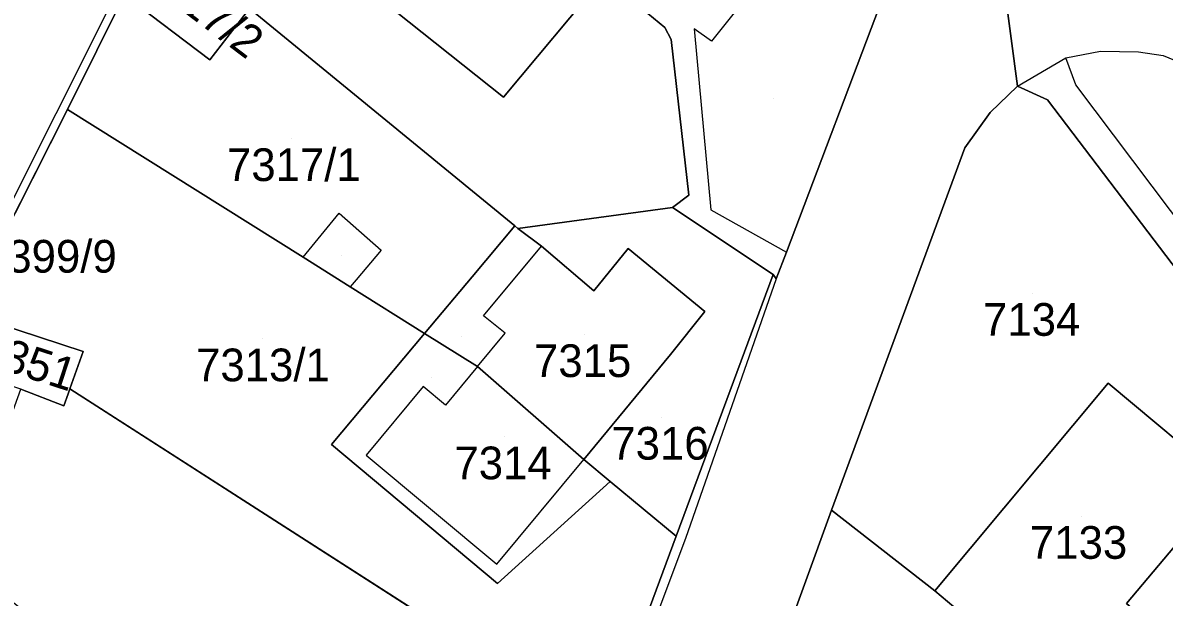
# Model space of a CAD drawing. Extents: x -266199 to -261993, y -1239047 to -1235108.
# Drawn here: x -263590.2 to -263520.4, y -1236211.7 to -1236176.6 of the extents above; entities that cross this region are included whole.
import ezdxf

# ---------------------------------------------------------------- set-up
doc = ezdxf.new("R2010")
doc.units = 0
for name, color, linetype in [('body_kn', 7, 'Continuous'), ('kladpar_druhypozemkov', 7, 'Continuous'), ('kladpar_hranice', 7, 'Continuous'), ('kladpar_parcelnecisla', 7, 'Continuous'), ('kladpar_plochy', 7, 'Continuous'), ('zappar_hrandruhpozemk', 7, 'Continuous')]:
    doc.layers.add(name, color=color, linetype=linetype)

msp = doc.modelspace()

# ---------------------------------------------------------------- linework, layer by layer
at = {"layer": 'body_kn'}
for p, q in [((-263550.94, -1236176.9), (-263550.94, -1236176.9)), ((-263549.13, -1236176.98), (-263549.13, -1236176.98)), ((-263550.55, -1236177.63), (-263550.55, -1236177.63)), ((-263548.09, -1236177.74), (-263548.09, -1236177.74)), ((-263578.75, -1236178.88), (-263578.75, -1236178.88)), ((-263526.43, -1236178.76), (-263526.43, -1236178.76)), ((-263526.43, -1236178.76), (-263526.43, -1236178.76)), ((-263524.3, -1236178.35), (-263524.3, -1236178.35)), ((-263521.98, -1236178.4), (-263521.98, -1236178.4)), ((-263520.48, -1236178.62), (-263520.48, -1236178.62)), ((-263529.38, -1236180.5), (-263529.38, -1236180.5)), ((-263529.38, -1236180.5), (-263529.38, -1236180.5)), ((-263525.81, -1236180.42), (-263525.81, -1236180.42)), ((-263560.8, -1236181.17), (-263560.8, -1236181.17)), ((-263527.54, -1236181.33), (-263527.54, -1236181.33)), ((-263587.44, -1236181.92), (-263587.44, -1236181.92)), ((-263531.05, -1236182.1), (-263531.05, -1236182.1)), ((-263532.59, -1236184.27), (-263532.59, -1236184.27)), ((-263549.47, -1236187.15), (-263549.47, -1236187.15)), ((-263550.47, -1236187.91), (-263550.47, -1236187.91)), ((-263550.47, -1236187.91), (-263550.47, -1236187.91)), ((-263548.12, -1236188.06), (-263548.12, -1236188.06)), ((-263570.84, -1236188.25), (-263570.84, -1236188.25)), ((-263560.11, -1236189.03), (-263560.11, -1236189.03)), ((-263560.11, -1236189.03), (-263560.11, -1236189.03)), ((-263559.91, -1236189.19), (-263559.91, -1236189.19)), ((-263559.91, -1236189.19), (-263559.91, -1236189.19)), ((-263568.27, -1236190.51), (-263568.27, -1236190.51)), ((-263558.48, -1236190.27), (-263558.48, -1236190.27)), ((-263553.17, -1236190.42), (-263553.17, -1236190.42)), ((-263543.5, -1236190.63), (-263543.5, -1236190.63)), ((-263573.05, -1236190.95), (-263573.05, -1236190.95)), ((-263573.05, -1236190.95), (-263573.05, -1236190.95)), ((-263562.72, -1236192.15), (-263562.72, -1236192.15)), ((-263544.32, -1236192), (-263544.32, -1236192)), ((-263544.32, -1236192), (-263544.32, -1236192)), ((-263570.17, -1236192.75), (-263570.17, -1236192.75)), ((-263569.8, -1236192.32), (-263569.8, -1236192.32)), ((-263544.12, -1236192.26), (-263544.12, -1236192.26)), ((-263544.12, -1236192.26), (-263544.12, -1236192.26)), ((-263555.27, -1236193.01), (-263555.27, -1236193.01)), ((-263548.48, -1236194.27), (-263548.48, -1236194.27)), ((-263562.02, -1236194.52), (-263562.02, -1236194.52)), ((-263565.62, -1236195.61), (-263565.62, -1236195.61)), ((-263560.69, -1236195.59), (-263560.69, -1236195.59)), ((-263586.49, -1236196.71), (-263586.49, -1236196.71)), ((-263550.58, -1236196.9), (-263550.58, -1236196.9)), ((-263562.38, -1236197.63), (-263562.38, -1236197.63)), ((-263562.38, -1236197.63), (-263562.38, -1236197.63)), ((-263587.3, -1236199), (-263587.3, -1236199)), ((-263587.3, -1236199), (-263587.3, -1236199)), ((-263565.71, -1236198.84), (-263565.71, -1236198.84)), ((-263523.83, -1236198.64), (-263523.83, -1236198.64)), ((-263587.4, -1236199.29), (-263587.4, -1236199.29)), ((-263587.67, -1236200.04), (-263587.67, -1236200.04)), ((-263564.34, -1236199.99), (-263564.34, -1236199.99)), ((-263571.31, -1236202.4), (-263571.31, -1236202.4)), ((-263569.2, -1236203.05), (-263569.2, -1236203.05)), ((-263555.88, -1236203.31), (-263555.88, -1236203.31)), ((-263554.27, -1236204.65), (-263554.27, -1236204.65)), ((-263554.27, -1236204.65), (-263554.27, -1236204.65)), ((-263540.74, -1236206.4), (-263540.74, -1236206.4)), ((-263550.25, -1236207.99), (-263550.25, -1236207.99)), ((-263550.25, -1236207.99), (-263550.25, -1236207.99)), ((-263549.68, -1236208.14), (-263549.68, -1236208.14)), ((-263561.2, -1236209.71), (-263561.2, -1236209.71)), ((-263561.16, -1236210.88), (-263561.16, -1236210.88)), ((-263534.43, -1236211.33), (-263534.43, -1236211.33))]:
    msp.add_line(p, q, dxfattribs=at)
at = {"layer": 'kladpar_druhypozemkov'}
for p, q in [((-263544.3, -1236181.27), (-263544.3, -1236181.27)), ((-263573.77, -1236183.69), (-263573.77, -1236183.69)), ((-263570.68, -1236190.84), (-263570.68, -1236190.84)), ((-263528.44, -1236193.15), (-263528.44, -1236193.15)), ((-263555.83, -1236195.67), (-263555.83, -1236195.67)), ((-263590.09, -1236196.32), (-263590.09, -1236196.32)), ((-263575.51, -1236195.93), (-263575.51, -1236195.93)), ((-263563.38, -1236195.8), (-263563.38, -1236195.8)), ((-263565.2, -1236198.31), (-263565.2, -1236198.31)), ((-263551.16, -1236200.72), (-263551.16, -1236200.72)), ((-263560.75, -1236201.92), (-263560.75, -1236201.92)), ((-263525.47, -1236206.78), (-263525.47, -1236206.78))]:
    msp.add_line(p, q, dxfattribs=at)
at = {"layer": 'kladpar_hranice'}
for p, q in [((-263554.67, -1236219.93), (-263587.3, -1236199)), ((-263587.3, -1236199), (-263554.67, -1236219.93)), ((-263550.25, -1236207.99), (-263554.67, -1236219.93))]:
    msp.add_line(p, q, dxfattribs=at)
for points in [[(-263495.99, -1236267.9), (-263496.66, -1236259.95), (-263497.67, -1236252.96), (-263499.14, -1236245.39), (-263501.56, -1236234.42), (-263503.74, -1236233.91), (-263502.42, -1236230.62), (-263507.23, -1236213.94), (-263508.8, -1236209.4), (-263509.12, -1236208.49), (-263511.29, -1236203.57), (-263514.18, -1236198.9), (-263527.54, -1236181.33), (-263529.38, -1236180.5), (-263532.09, -1236160.08), (-263540.84, -1236146.14), (-263557.6, -1236124.86)], [(-263550.47, -1236187.91), (-263559.91, -1236189.19), (-263560.11, -1236189.03), (-263576.33, -1236175.74), (-263577.03, -1236175.15), (-263574.78, -1236172.34), (-263575.34, -1236171.83), (-263573.36, -1236169.5), (-263573.99, -1236168.96), (-263571.57, -1236166.03), (-263576.57, -1236161.98), (-263570.26, -1236149.16), (-263558.38, -1236158.82), (-263556.59, -1236160.42), (-263562.93, -1236168.46), (-263568.26, -1236175.21), (-263560.8, -1236181.17), (-263554.67, -1236173.8), (-263554.06, -1236174.31), (-263550.94, -1236176.9), (-263550.55, -1236177.63), (-263549.47, -1236187.15), (-263550.47, -1236187.91)], [(-263575.14, -1236273.97), (-263570.45, -1236261.6), (-263565.81, -1236249.49), (-263560.81, -1236236.29), (-263554.74, -1236220.09), (-263554.67, -1236219.93), (-263550.25, -1236207.99), (-263544.32, -1236192), (-263544.12, -1236192.26), (-263543.5, -1236190.63), (-263537.52, -1236174.85), (-263536.55, -1236172.3), (-263535.04, -1236168.17), (-263534.53, -1236166.76), (-263532.09, -1236160.08)], [(-263532.09, -1236160.08), (-263529.38, -1236180.5), (-263531.05, -1236182.1), (-263532.59, -1236184.27), (-263540.74, -1236206.4), (-263548.84, -1236228.68), (-263549.91, -1236231.48), (-263553.41, -1236240.69), (-263558.35, -1236253.65), (-263562.84, -1236265.41)], [(-263536.55, -1236172.3), (-263537.52, -1236174.85), (-263543.5, -1236190.63), (-263544.12, -1236192.26), (-263544.32, -1236192), (-263550.47, -1236187.91), (-263549.47, -1236187.15), (-263550.55, -1236177.63), (-263550.94, -1236176.9), (-263554.06, -1236174.31), (-263554.67, -1236173.8), (-263560.8, -1236181.17), (-263568.26, -1236175.21), (-263562.93, -1236168.46), (-263556.59, -1236160.42), (-263550.96, -1236164.86), (-263548.75, -1236166.69), (-263547.97, -1236167.61), (-263545.04, -1236170.28), (-263536.55, -1236172.3)], [(-263582.06, -1236171.08), (-263587.44, -1236181.92), (-263593.19, -1236193.25)], [(-263560.11, -1236189.03), (-263562.72, -1236192.15), (-263565.62, -1236195.61), (-263570.17, -1236192.75), (-263573.05, -1236190.95), (-263587.44, -1236181.92), (-263582.06, -1236171.08), (-263581.35, -1236171.67), (-263583.86, -1236174.99), (-263578.75, -1236178.88), (-263576.33, -1236175.74), (-263560.11, -1236189.03)], [(-263577.03, -1236175.15), (-263576.33, -1236175.74), (-263578.75, -1236178.88), (-263583.86, -1236174.99), (-263581.35, -1236171.67), (-263577.03, -1236175.15)], [(-263529.38, -1236180.5), (-263527.54, -1236181.33), (-263514.18, -1236198.9), (-263511.29, -1236203.57), (-263509.12, -1236208.49), (-263508.8, -1236209.4), (-263510.58, -1236210.08), (-263512.75, -1236208.13), (-263516.51, -1236204.75), (-263523.83, -1236198.64), (-263534.43, -1236211.33), (-263540.74, -1236206.4), (-263532.59, -1236184.27), (-263531.05, -1236182.1), (-263529.38, -1236180.5)], [(-263587.3, -1236199), (-263586.49, -1236196.71), (-263593.15, -1236194.53), (-263592.77, -1236193.5), (-263593.19, -1236193.25), (-263587.44, -1236181.92), (-263573.05, -1236190.95), (-263570.17, -1236192.75), (-263565.62, -1236195.61), (-263571.31, -1236202.4), (-263561.16, -1236210.88), (-263554.27, -1236204.65), (-263550.25, -1236207.99)], [(-263544.32, -1236192), (-263550.25, -1236207.99), (-263554.27, -1236204.65), (-263555.88, -1236203.31), (-263550.58, -1236196.9), (-263548.48, -1236194.27), (-263553.17, -1236190.42), (-263555.27, -1236193.01), (-263558.48, -1236190.27), (-263559.91, -1236189.19), (-263550.47, -1236187.91), (-263544.32, -1236192)], [(-263559.91, -1236189.19), (-263558.48, -1236190.27), (-263555.27, -1236193.01), (-263553.17, -1236190.42), (-263548.48, -1236194.27), (-263550.58, -1236196.9), (-263555.88, -1236203.31), (-263562.38, -1236197.63), (-263565.62, -1236195.61), (-263562.72, -1236192.15), (-263560.11, -1236189.03), (-263559.91, -1236189.19)], [(-263590.29, -1236199.02), (-263594.32, -1236197.67), (-263593.53, -1236195.56), (-263593.15, -1236194.53), (-263586.49, -1236196.71), (-263587.3, -1236199), (-263587.4, -1236199.29), (-263587.67, -1236200.04), (-263590.29, -1236199.02)], [(-263554.27, -1236204.65), (-263561.16, -1236210.88), (-263571.31, -1236202.4), (-263565.62, -1236195.61), (-263562.38, -1236197.63), (-263555.88, -1236203.31), (-263554.27, -1236204.65)], [(-263573.05, -1236226.08), (-263594.06, -1236209.47), (-263593.73, -1236208.56), (-263592.56, -1236205.32), (-263591.41, -1236202.12), (-263590.29, -1236199.02), (-263587.67, -1236200.04), (-263587.4, -1236199.29), (-263587.3, -1236199)], [(-263516.51, -1236204.75), (-263522.71, -1236212.12), (-263517.4, -1236216.72), (-263519.97, -1236220.91), (-263524.64, -1236219.53), (-263527.25, -1236217.51), (-263532.1, -1236213.3), (-263534.43, -1236211.33), (-263523.83, -1236198.64), (-263516.51, -1236204.75)], [(-263517.33, -1236221.67), (-263518.69, -1236224.67), (-263524.64, -1236219.53), (-263519.97, -1236220.91), (-263517.4, -1236216.72), (-263522.71, -1236212.12), (-263516.51, -1236204.75), (-263512.75, -1236208.13), (-263510.58, -1236210.08), (-263508.8, -1236209.4)], [(-263532.1, -1236213.3), (-263542.46, -1236226.14), (-263534.98, -1236232.35), (-263530.84, -1236227.21), (-263530.14, -1236227.78), (-263528.54, -1236228.88), (-263523.49, -1236232.42), (-263520.78, -1236232.95), (-263529.19, -1236243.81), (-263544.19, -1236232.26), (-263548.84, -1236228.68), (-263540.74, -1236206.4), (-263534.43, -1236211.33), (-263532.1, -1236213.3)]]:
    msp.add_lwpolyline(points, dxfattribs=at)
at = {"layer": 'kladpar_plochy'}
for p, q in [((-263582.06, -1236171.08), (-263587.44, -1236181.92)), ((-263587.44, -1236181.92), (-263593.19, -1236193.25))]:
    msp.add_line(p, q, dxfattribs=at)
for points in [[(-263550.47, -1236187.91), (-263559.91, -1236189.19), (-263560.11, -1236189.03), (-263576.33, -1236175.74), (-263577.03, -1236175.15), (-263574.78, -1236172.34), (-263575.34, -1236171.83), (-263573.36, -1236169.5), (-263573.99, -1236168.96), (-263571.57, -1236166.03), (-263576.57, -1236161.98), (-263570.26, -1236149.16), (-263558.38, -1236158.82), (-263556.59, -1236160.42), (-263562.93, -1236168.46), (-263568.26, -1236175.21), (-263560.8, -1236181.17), (-263554.67, -1236173.8), (-263554.06, -1236174.31), (-263550.94, -1236176.9), (-263550.55, -1236177.63), (-263549.47, -1236187.15)], [(-263536.55, -1236172.3), (-263537.52, -1236174.85), (-263543.5, -1236190.63), (-263544.12, -1236192.26), (-263544.32, -1236192), (-263550.47, -1236187.91), (-263549.47, -1236187.15), (-263550.55, -1236177.63), (-263550.94, -1236176.9), (-263554.06, -1236174.31), (-263554.67, -1236173.8), (-263560.8, -1236181.17), (-263568.26, -1236175.21), (-263562.93, -1236168.46), (-263556.59, -1236160.42), (-263550.96, -1236164.86), (-263548.75, -1236166.69), (-263547.97, -1236167.61), (-263545.04, -1236170.28)], [(-263560.11, -1236189.03), (-263562.72, -1236192.15), (-263565.62, -1236195.61), (-263570.17, -1236192.75), (-263573.05, -1236190.95), (-263587.44, -1236181.92), (-263582.06, -1236171.08), (-263581.35, -1236171.67), (-263583.86, -1236174.99), (-263578.75, -1236178.88), (-263576.33, -1236175.74)], [(-263577.03, -1236175.15), (-263576.33, -1236175.74), (-263578.75, -1236178.88), (-263583.86, -1236174.99), (-263581.35, -1236171.67)], [(-263529.38, -1236180.5), (-263527.54, -1236181.33), (-263514.18, -1236198.9), (-263511.29, -1236203.57), (-263509.12, -1236208.49), (-263508.8, -1236209.4), (-263510.58, -1236210.08), (-263512.75, -1236208.13), (-263516.51, -1236204.75), (-263523.83, -1236198.64), (-263534.43, -1236211.33), (-263540.74, -1236206.4), (-263532.59, -1236184.27), (-263531.05, -1236182.1)], [(-263550.25, -1236207.99), (-263554.67, -1236219.93), (-263587.3, -1236199), (-263586.49, -1236196.71), (-263593.15, -1236194.53), (-263592.77, -1236193.5), (-263593.19, -1236193.25), (-263587.44, -1236181.92), (-263573.05, -1236190.95), (-263570.17, -1236192.75), (-263565.62, -1236195.61), (-263571.31, -1236202.4), (-263561.16, -1236210.88), (-263554.27, -1236204.65)], [(-263544.32, -1236192), (-263550.25, -1236207.99), (-263554.27, -1236204.65), (-263555.88, -1236203.31), (-263550.58, -1236196.9), (-263548.48, -1236194.27), (-263553.17, -1236190.42), (-263555.27, -1236193.01), (-263558.48, -1236190.27), (-263559.91, -1236189.19), (-263550.47, -1236187.91)], [(-263559.91, -1236189.19), (-263558.48, -1236190.27), (-263555.27, -1236193.01), (-263553.17, -1236190.42), (-263548.48, -1236194.27), (-263550.58, -1236196.9), (-263555.88, -1236203.31), (-263562.38, -1236197.63), (-263565.62, -1236195.61), (-263562.72, -1236192.15), (-263560.11, -1236189.03)], [(-263590.29, -1236199.02), (-263594.32, -1236197.67), (-263593.53, -1236195.56), (-263593.15, -1236194.53), (-263586.49, -1236196.71), (-263587.3, -1236199), (-263587.4, -1236199.29), (-263587.67, -1236200.04)], [(-263554.27, -1236204.65), (-263561.16, -1236210.88), (-263571.31, -1236202.4), (-263565.62, -1236195.61), (-263562.38, -1236197.63), (-263555.88, -1236203.31)], [(-263573.05, -1236226.08), (-263594.06, -1236209.47), (-263593.73, -1236208.56), (-263592.56, -1236205.32), (-263591.41, -1236202.12), (-263590.29, -1236199.02), (-263587.67, -1236200.04), (-263587.4, -1236199.29), (-263587.3, -1236199), (-263554.67, -1236219.93), (-263554.74, -1236220.09), (-263560.81, -1236236.29), (-263566.29, -1236231.54), (-263560.93, -1236224.99), (-263557.42, -1236220.7), (-263565.61, -1236214.42), (-263572.75, -1236223.05), (-263571.34, -1236224.19)], [(-263516.51, -1236204.75), (-263522.71, -1236212.12), (-263517.4, -1236216.72), (-263519.97, -1236220.91), (-263524.64, -1236219.53), (-263527.25, -1236217.51), (-263532.1, -1236213.3), (-263534.43, -1236211.33), (-263523.83, -1236198.64)], [(-263508.8, -1236209.4), (-263507.23, -1236213.94), (-263510.37, -1236214.92), (-263514.34, -1236217.82), (-263516.04, -1236220.01), (-263509.67, -1236230.76), (-263511.77, -1236230.65), (-263517.33, -1236221.67), (-263518.69, -1236224.67), (-263524.64, -1236219.53), (-263519.97, -1236220.91), (-263517.4, -1236216.72), (-263522.71, -1236212.12), (-263516.51, -1236204.75), (-263512.75, -1236208.13), (-263510.58, -1236210.08)], [(-263532.1, -1236213.3), (-263542.46, -1236226.14), (-263534.98, -1236232.35), (-263530.84, -1236227.21), (-263530.14, -1236227.78), (-263528.54, -1236228.88), (-263523.49, -1236232.42), (-263520.78, -1236232.95), (-263529.19, -1236243.81), (-263544.19, -1236232.26), (-263548.84, -1236228.68), (-263540.74, -1236206.4), (-263534.43, -1236211.33)]]:
    msp.add_lwpolyline(points, close=True, dxfattribs=at)
for points in [[(-263575.14, -1236273.97), (-263570.45, -1236261.6), (-263565.81, -1236249.49), (-263560.81, -1236236.29), (-263554.74, -1236220.09), (-263554.67, -1236219.93), (-263550.25, -1236207.99), (-263544.32, -1236192), (-263544.12, -1236192.26), (-263543.5, -1236190.63), (-263537.52, -1236174.85), (-263536.55, -1236172.3), (-263535.04, -1236168.17), (-263534.53, -1236166.76), (-263532.09, -1236160.08), (-263529.38, -1236180.5), (-263531.05, -1236182.1), (-263532.59, -1236184.27), (-263540.74, -1236206.4), (-263548.84, -1236228.68), (-263549.91, -1236231.48), (-263553.41, -1236240.69), (-263558.35, -1236253.65), (-263562.84, -1236265.41)], [(-263514.18, -1236198.9), (-263527.54, -1236181.33), (-263529.38, -1236180.5), (-263532.09, -1236160.08)]]:
    msp.add_lwpolyline(points, dxfattribs=at)
at = {"layer": 'zappar_hrandruhpozemk'}
for p, q in [((-263559.97, -1236125.9), (-263593.59, -1236193)), ((-263549.13, -1236176.98), (-263548.12, -1236188.06)), ((-263529.38, -1236180.5), (-263526.43, -1236178.76)), ((-263525.81, -1236180.42), (-263526.43, -1236178.76)), ((-263511.56, -1236199.36), (-263525.81, -1236180.42)), ((-263548.12, -1236188.06), (-263543.5, -1236190.63)), ((-263573.05, -1236190.95), (-263570.84, -1236188.25)), ((-263570.84, -1236188.25), (-263568.27, -1236190.51)), ((-263562.02, -1236194.52), (-263558.48, -1236190.27)), ((-263544.12, -1236192.26), (-263549.68, -1236208.14)), ((-263565.71, -1236198.84), (-263569.2, -1236203.05)), ((-263549.68, -1236208.14), (-263560.29, -1236236.54))]:
    msp.add_line(p, q, dxfattribs=at)
for points in [[(-263542.4, -1236173.8), (-263545.24, -1236174.17), (-263548.09, -1236177.74), (-263549.13, -1236176.98)], [(-263526.43, -1236178.76), (-263524.3, -1236178.35), (-263521.98, -1236178.4), (-263520.48, -1236178.62), (-263518.5, -1236179.44), (-263517.02, -1236180.67), (-263515.94, -1236182.01), (-263514.92, -1236183.83), (-263511.57, -1236190.42)], [(-263568.27, -1236190.51), (-263569.8, -1236192.32), (-263570.17, -1236192.75)], [(-263562.38, -1236197.63), (-263560.69, -1236195.59), (-263562.02, -1236194.52)], [(-263562.38, -1236197.63), (-263564.34, -1236199.99), (-263565.71, -1236198.84)], [(-263569.2, -1236203.05), (-263561.2, -1236209.71), (-263555.88, -1236203.31)]]:
    msp.add_lwpolyline(points, dxfattribs=at)

# ---------------------------------------------------------------- texts
at = {"layer": 'kladpar_parcelnecisla'}
for s, rotation, p in [('7317/2', 323, (-263582.994, -1236173.979)), ('7351', 342, (-263592.992, -1236197.322))]:
    msp.add_text(s, height=2, rotation=rotation, dxfattribs=at).set_placement(p)
for s, p in [('7317/1', (-263577.699, -1236186.29)), ('7399/9', (-263592.615, -1236191.89)), ('7134', (-263531.486, -1236195.75)), ('7313/1', (-263579.589, -1236198.53)), ('7315', (-263558.931, -1236198.27)), ('7316', (-263554.206, -1236203.32)), ('7314', (-263563.796, -1236204.52)), ('7133', (-263528.618, -1236209.38))]:
    msp.add_text(s, height=2, dxfattribs=at).set_placement(p)

doc.saveas('drawing.dxf')
